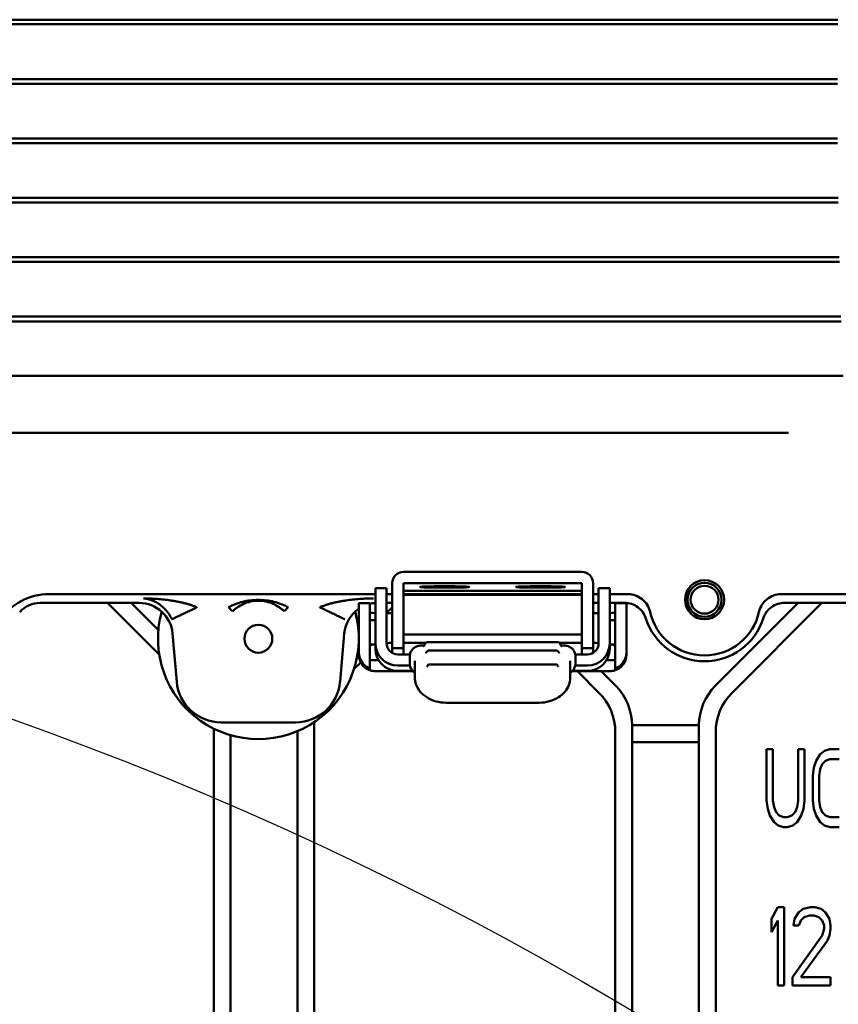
# Model space of a CAD drawing. Header units: millimetres. Extents: x 0 to 14369, y -869 to 2970.
# Tile 284 of 656: x 2018 to 2092, y 565 to 653. Entities that reach past the tile are written whole.
import ezdxf

# ---------------------------------------------------------------- set-up
doc = ezdxf.new("R2010")
doc.units = ezdxf.units.MM
doc.header["$LTSCALE"] = 10
doc.layers.add('Detailumgrenzung (ISO)', color=7, linetype='Continuous', lineweight=25)
doc.layers.add('Sichtbar (ISO)', color=7, linetype='Continuous', lineweight=50)

# ---------------------------------------------------------------- blocks, each defined once
blk = doc.blocks.new('2DDetail3')
at = {"layer": 'Detailumgrenzung (ISO)'}
blk.add_circle((191.4219, 29.8398), 30.9875, dxfattribs=at)

msp = doc.modelspace()

# ---------------------------------------------------------------- linework, layer by layer
at = {"layer": 'Sichtbar (ISO)'}
for p, q in [((2015.526, 653.4), (2091.472, 653.4)), ((2091.467, 652.984), (2015.482, 652.984)), ((2091.43, 647.661), (2015.475, 647.661)), ((2015.486, 648.072), (2091.431, 648.072)), ((2015.474, 642.747), (2091.438, 642.747)), ((2091.441, 642.335), (2015.497, 642.335)), ((2015.493, 637.425), (2091.492, 637.425)), ((2091.499, 637.006), (2015.549, 637.006)), ((2015.54, 632.106), (2091.593, 632.106)), ((2091.604, 631.674), (2015.629, 631.674)), ((2015.616, 626.79), (2091.741, 626.79)), ((2091.755, 626.338), (2015.739, 626.338)), ((2015.721, 621.477), (2091.935, 621.477)), ((2052.518, 603.882), (2068.518, 603.882)), ((2050.018, 600.48), (2050.018, 602.41)), ((2051.018, 602.41), (2050.018, 602.41)), ((2051.018, 602.41), (2051.018, 600.48)), ((2051.518, 602.883), (2051.518, 597.056)), ((2052.518, 602.883), (2068.518, 602.883)), ((2052.518, 597.056), (2052.518, 602.883)), ((2056.718, 602.589), (2055.718, 602.589)), ((2056.718, 602.47), (2055.718, 602.47)), ((2064.318, 602.589), (2065.318, 602.589)), ((2065.318, 602.47), (2064.318, 602.47)), ((2068.518, 602.883), (2068.518, 597.056)), ((2069.518, 597.056), (2069.518, 602.883)), ((2070.018, 600.48), (2070.018, 602.41)), ((2071.018, 602.41), (2070.018, 602.41)), ((2071.018, 602.41), (2071.018, 600.48)), ((2020.76, 601.885), (2050.018, 601.885)), ((2050.018, 601.885), (2020.76, 601.885)), ((2051.018, 601.885), (2051.518, 601.885)), ((2051.518, 601.885), (2051.018, 601.885)), ((2068.518, 602.173), (2052.518, 602.173)), ((2052.518, 601.885), (2068.518, 601.885)), ((2068.518, 601.885), (2052.518, 601.885)), ((2052.518, 601.832), (2068.518, 601.832)), ((2069.518, 601.885), (2070.018, 601.885)), ((2070.018, 601.885), (2069.518, 601.885)), ((2071.018, 601.885), (2072.68, 601.885)), ((2072.68, 601.885), (2071.018, 601.885)), ((2086.355, 601.885), (2099.518, 601.885)), ((2099.518, 601.885), (2086.355, 601.885)), ((2019.97, 601.098), (2028.835, 601.098)), ((2025.993, 601.098), (2030.631, 596.461)), ((2025.993, 601.098), (2030.631, 596.461)), ((2030.551, 598.662), (2028.114, 601.098)), ((2028.114, 601.098), (2030.551, 598.662)), ((2045.484, 600.485), (2045.484, 600.485)), ((2048.518, 599.149), (2048.518, 601.079)), ((2048.518, 601.079), (2049.518, 601.079)), ((2049.518, 601.079), (2049.518, 599.149)), ((2050.018, 600.48), (2050.018, 597.482)), ((2051.018, 601.098), (2051.518, 601.098)), ((2051.518, 600.695), (2051.018, 600.195)), ((2051.018, 600.195), (2051.518, 600.695)), ((2051.018, 597.482), (2051.018, 600.48)), ((2069.518, 601.098), (2070.018, 601.098)), ((2070.018, 600.48), (2070.018, 597.482)), ((2071.018, 601.098), (2072.351, 601.098)), ((2071.018, 600.48), (2071.018, 597.482)), ((2071.518, 599.149), (2071.518, 601.079)), ((2071.518, 601.079), (2072.518, 601.079)), ((2072.518, 601.079), (2072.518, 599.149)), ((2087.921, 601.098), (2080.482, 593.66)), ((2080.482, 593.66), (2087.921, 601.098)), ((2081.982, 593.038), (2090.042, 601.098)), ((2090.042, 601.098), (2081.982, 593.038)), ((2086.684, 601.098), (2100.304, 601.098)), ((2049.518, 599.544), (2050.018, 599.544)), ((2071.018, 599.544), (2071.518, 599.544)), ((2048.518, 599.149), (2048.518, 597.15)), ((2049.518, 597.15), (2049.518, 599.149)), ((2071.518, 599.149), (2071.518, 597.15)), ((2072.518, 597.15), (2072.518, 599.149)), ((2031.82, 598.364), (2032.198, 594.036)), ((2046.837, 594.036), (2047.216, 598.364)), ((2068.518, 598.276), (2052.518, 598.276)), ((2048.518, 597.695), (2048.516, 597.693)), ((2048.516, 597.693), (2048.518, 597.695)), ((2048.518, 596.709), (2048.518, 597.15)), ((2049.518, 597.38), (2050.018, 597.38)), ((2049.518, 597.15), (2049.518, 595.213)), ((2050.018, 596.993), (2050.018, 597.482)), ((2052.518, 597.056), (2051.518, 597.056)), ((2051.518, 597.056), (2051.518, 596.616)), ((2052.518, 597.508), (2054.521, 597.508)), ((2052.518, 596.482), (2052.518, 597.056)), ((2054.099, 597.269), (2054.392, 597.269)), ((2066.317, 597.583), (2054.719, 597.583)), ((2066.515, 597.508), (2068.518, 597.508)), ((2066.644, 597.269), (2066.936, 597.269)), ((2066.699, 597.214), (2066.699, 597.214)), ((2069.518, 597.056), (2068.518, 597.056)), ((2068.518, 597.056), (2068.518, 596.482)), ((2069.518, 597.056), (2069.518, 596.616)), ((2071.018, 597.482), (2071.018, 596.993)), ((2071.018, 597.38), (2071.518, 597.38)), ((2071.518, 595.213), (2071.518, 597.15)), ((2072.518, 597.15), (2072.518, 596.709)), ((2048.518, 596.468), (2048.518, 596.709)), ((2052.353, 596.482), (2052.018, 596.482)), ((2053.084, 595.682), (2053.084, 596.289)), ((2054.331, 596.235), (2054.331, 596.235)), ((2054.353, 596.055), (2054.353, 596.055)), ((2054.561, 596.61), (2054.561, 596.61)), ((2066.183, 596.84), (2054.853, 596.84)), ((2067.951, 596.289), (2067.951, 595.682)), ((2069.018, 596.482), (2068.683, 596.482)), ((2072.518, 596.709), (2072.518, 596.468)), ((2048.091, 595.148), (2048.698, 595.754)), ((2048.091, 595.148), (2048.698, 595.754)), ((2050.298, 595.972), (2049.518, 595.972)), ((2049.518, 595.213), (2049.518, 595.059)), ((2052.018, 595.483), (2052.353, 595.483)), ((2053.553, 595.908), (2053.553, 594.772)), ((2066.12, 595.591), (2054.915, 595.591)), ((2067.483, 594.772), (2067.483, 595.908)), ((2068.683, 595.483), (2069.018, 595.483)), ((2071.518, 595.972), (2070.737, 595.972)), ((2071.518, 595.059), (2071.518, 595.213)), ((2050.018, 594.973), (2053.379, 594.973)), ((2050.018, 594.968), (2053.384, 594.968)), ((2053.359, 594.994), (2052.018, 594.994)), ((2053.553, 594.772), (2053.553, 594.393)), ((2067.483, 594.393), (2067.483, 594.772)), ((2067.652, 594.968), (2071.018, 594.968)), ((2067.657, 594.973), (2071.018, 594.973)), ((2069.018, 594.994), (2067.677, 594.994)), ((2068.124, 594.968), (2070.053, 593.038)), ((2068.124, 594.968), (2070.053, 593.038)), ((2071.553, 593.66), (2070.245, 594.968)), ((2070.245, 594.968), (2071.553, 593.66)), ((2064.683, 592.147), (2056.353, 592.147)), ((2035.518, 589.822), (2035.518, 559.266)), ((2035.518, 589.822), (2035.518, 559.266)), ((2036.183, 590.385), (2042.852, 590.385)), ((2044.518, 559.266), (2044.518, 590.401)), ((2044.518, 559.266), (2044.518, 590.401)), ((2073.018, 560.145), (2073.018, 590.124)), ((2079.018, 590.124), (2073.018, 590.124)), ((2073.018, 590.124), (2073.018, 560.145)), ((2073.018, 590.124), (2079.018, 590.124)), ((2079.018, 590.124), (2079.018, 560.145)), ((2079.018, 560.145), (2079.018, 590.124)), ((2037.018, 558.645), (2037.018, 589.239)), ((2037.018, 589.239), (2037.018, 558.645)), ((2043.018, 589.593), (2043.018, 558.645)), ((2043.018, 558.645), (2043.018, 589.593)), ((2071.518, 589.503), (2071.518, 559.266)), ((2071.518, 589.503), (2071.518, 559.266)), ((2080.518, 559.266), (2080.518, 589.503)), ((2080.518, 589.503), (2080.518, 559.266)), ((2073.018, 588.624), (2079.018, 588.624)), ((2079.018, 588.624), (2073.018, 588.624)), ((2085.085, 587.988), (2085.085, 583.371)), ((2085.65, 587.988), (2085.085, 587.988)), ((2085.085, 583.371), (2085.085, 587.988)), ((2085.085, 587.988), (2085.65, 587.988)), ((2085.65, 583.371), (2085.65, 587.988)), ((2085.65, 587.988), (2085.65, 583.371)), ((2087.91, 587.988), (2087.91, 583.371)), ((2088.475, 587.988), (2087.91, 587.988)), ((2087.91, 583.371), (2087.91, 587.988)), ((2087.91, 587.988), (2088.475, 587.988)), ((2088.475, 583.371), (2088.475, 587.988)), ((2088.475, 587.988), (2088.475, 583.371)), ((2089.887, 587.542), (2089.511, 586.946)), ((2089.511, 586.946), (2089.887, 587.542)), ((2090.264, 587.84), (2089.887, 587.542)), ((2089.887, 587.542), (2090.264, 587.84)), ((2090.735, 587.988), (2090.264, 587.84)), ((2090.264, 587.84), (2090.735, 587.988)), ((2091.582, 587.988), (2090.735, 587.988)), ((2090.735, 587.988), (2091.582, 587.988)), ((2089.322, 586.35), (2089.228, 585.605)), ((2089.228, 585.605), (2089.322, 586.35)), ((2089.511, 586.946), (2089.322, 586.35)), ((2089.322, 586.35), (2089.511, 586.946)), ((2089.887, 586.201), (2090.075, 586.648)), ((2090.075, 586.648), (2089.887, 586.201)), ((2090.075, 586.648), (2090.358, 586.946)), ((2090.358, 586.946), (2090.075, 586.648)), ((2090.358, 586.946), (2090.735, 587.095)), ((2090.735, 587.095), (2090.358, 586.946)), ((2090.735, 587.095), (2091.582, 587.095)), ((2091.582, 587.095), (2090.735, 587.095)), ((2089.228, 585.605), (2089.228, 583.371)), ((2089.228, 583.371), (2089.228, 585.605)), ((2089.793, 585.605), (2089.887, 586.201)), ((2089.887, 586.201), (2089.793, 585.605)), ((2089.793, 583.371), (2089.793, 585.605)), ((2089.793, 585.605), (2089.793, 583.371)), ((2085.085, 583.371), (2085.179, 582.627)), ((2085.179, 582.627), (2085.085, 583.371)), ((2085.744, 582.776), (2085.65, 583.371)), ((2085.65, 583.371), (2085.744, 582.776)), ((2085.933, 582.329), (2085.744, 582.776)), ((2085.744, 582.776), (2085.933, 582.329)), ((2087.816, 582.776), (2087.627, 582.329)), ((2087.627, 582.329), (2087.816, 582.776)), ((2087.91, 583.371), (2087.816, 582.776)), ((2087.816, 582.776), (2087.91, 583.371)), ((2088.381, 582.627), (2088.475, 583.371)), ((2088.475, 583.371), (2088.381, 582.627)), ((2089.228, 583.371), (2089.322, 582.627)), ((2089.322, 582.627), (2089.228, 583.371)), ((2089.887, 582.776), (2089.793, 583.371)), ((2089.793, 583.371), (2089.887, 582.776)), ((2090.075, 582.329), (2089.887, 582.776)), ((2089.887, 582.776), (2090.075, 582.329)), ((2085.179, 582.627), (2085.368, 582.031)), ((2085.368, 582.031), (2085.179, 582.627)), ((2085.368, 582.031), (2085.744, 581.435)), ((2085.744, 581.435), (2085.368, 582.031)), ((2086.215, 582.031), (2085.933, 582.329)), ((2085.933, 582.329), (2086.215, 582.031)), ((2086.592, 581.882), (2086.215, 582.031)), ((2086.215, 582.031), (2086.592, 581.882)), ((2086.968, 581.882), (2086.592, 581.882)), ((2086.592, 581.882), (2086.968, 581.882)), ((2087.345, 582.031), (2086.968, 581.882)), ((2086.968, 581.882), (2087.345, 582.031)), ((2087.627, 582.329), (2087.345, 582.031)), ((2087.345, 582.031), (2087.627, 582.329)), ((2087.816, 581.435), (2088.192, 582.031)), ((2088.192, 582.031), (2087.816, 581.435)), ((2088.192, 582.031), (2088.381, 582.627)), ((2088.381, 582.627), (2088.192, 582.031)), ((2089.322, 582.627), (2089.511, 582.031)), ((2089.511, 582.031), (2089.322, 582.627)), ((2089.511, 582.031), (2089.887, 581.435)), ((2089.887, 581.435), (2089.511, 582.031)), ((2090.358, 582.031), (2090.075, 582.329)), ((2090.075, 582.329), (2090.358, 582.031)), ((2090.735, 581.882), (2090.358, 582.031)), ((2090.358, 582.031), (2090.735, 581.882)), ((2091.582, 581.882), (2090.735, 581.882)), ((2090.735, 581.882), (2091.582, 581.882)), ((2085.744, 581.435), (2086.121, 581.137)), ((2086.121, 581.137), (2085.744, 581.435)), ((2086.121, 581.137), (2086.592, 580.988)), ((2086.592, 580.988), (2086.121, 581.137)), ((2086.592, 580.988), (2086.968, 580.988)), ((2086.968, 580.988), (2086.592, 580.988)), ((2086.968, 580.988), (2087.439, 581.137)), ((2087.439, 581.137), (2086.968, 580.988)), ((2087.439, 581.137), (2087.816, 581.435)), ((2087.816, 581.435), (2087.439, 581.137)), ((2089.887, 581.435), (2090.264, 581.137)), ((2090.264, 581.137), (2089.887, 581.435)), ((2090.264, 581.137), (2090.735, 580.988)), ((2090.735, 580.988), (2090.264, 581.137)), ((2090.735, 580.988), (2091.582, 580.988)), ((2091.582, 580.988), (2090.735, 580.988)), ((2086.078, 573.802), (2085.509, 572.76)), ((2085.509, 572.76), (2086.078, 573.802)), ((2086.647, 573.802), (2086.078, 573.802)), ((2086.078, 573.802), (2086.647, 573.802)), ((2086.647, 566.802), (2086.647, 573.802)), ((2086.647, 573.802), (2086.647, 566.802)), ((2087.974, 573.356), (2087.594, 572.76)), ((2087.594, 572.76), (2087.974, 573.356)), ((2088.353, 573.654), (2087.974, 573.356)), ((2087.974, 573.356), (2088.353, 573.654)), ((2089.016, 573.802), (2088.353, 573.654)), ((2088.353, 573.654), (2089.016, 573.802)), ((2088.448, 572.909), (2088.922, 573.058)), ((2088.922, 573.058), (2088.448, 572.909)), ((2088.922, 573.058), (2089.301, 573.058)), ((2089.301, 573.058), (2088.922, 573.058)), ((2089.396, 573.802), (2089.016, 573.802)), ((2089.016, 573.802), (2089.396, 573.802)), ((2089.301, 573.058), (2089.775, 572.909)), ((2089.775, 572.909), (2089.301, 573.058)), ((2089.964, 573.654), (2089.396, 573.802)), ((2089.396, 573.802), (2089.964, 573.654)), ((2090.343, 573.356), (2089.964, 573.654)), ((2089.964, 573.654), (2090.343, 573.356)), ((2090.723, 572.76), (2090.343, 573.356)), ((2090.343, 573.356), (2090.723, 572.76)), ((2085.509, 572.76), (2085.509, 571.568)), ((2085.509, 571.568), (2085.509, 572.76)), ((2085.509, 571.568), (2086.078, 572.611)), ((2086.078, 572.611), (2085.509, 571.568)), ((2086.078, 572.611), (2086.078, 566.802)), ((2086.078, 566.802), (2086.078, 572.611)), ((2087.594, 572.76), (2087.5, 572.164)), ((2087.5, 572.164), (2087.594, 572.76)), ((2087.5, 572.164), (2087.974, 572.164)), ((2087.974, 572.164), (2087.5, 572.164)), ((2087.974, 572.164), (2088.163, 572.611)), ((2088.163, 572.611), (2087.974, 572.164)), ((2088.163, 572.611), (2088.448, 572.909)), ((2088.448, 572.909), (2088.163, 572.611)), ((2089.775, 572.909), (2090.059, 572.611)), ((2090.059, 572.611), (2089.775, 572.909)), ((2090.059, 572.611), (2090.249, 572.164)), ((2090.249, 572.164), (2090.059, 572.611)), ((2090.249, 572.164), (2090.249, 571.866)), ((2090.249, 571.866), (2090.249, 572.164)), ((2090.817, 572.164), (2090.723, 572.76)), ((2090.723, 572.76), (2090.817, 572.164)), ((2090.817, 571.866), (2090.817, 572.164)), ((2090.817, 572.164), (2090.817, 571.866)), ((2090.249, 571.866), (2090.059, 571.271)), ((2090.059, 571.271), (2090.249, 571.866)), ((2090.723, 571.271), (2090.817, 571.866)), ((2090.817, 571.866), (2090.723, 571.271)), ((2090.059, 571.271), (2087.405, 567.547)), ((2087.405, 567.547), (2090.059, 571.271)), ((2088.163, 567.547), (2090.533, 570.824)), ((2090.533, 570.824), (2088.163, 567.547)), ((2090.533, 570.824), (2090.723, 571.271)), ((2090.723, 571.271), (2090.533, 570.824)), ((2087.405, 567.547), (2087.405, 566.802)), ((2087.405, 566.802), (2087.405, 567.547)), ((2090.817, 567.547), (2088.163, 567.547)), ((2088.163, 567.547), (2090.817, 567.547)), ((2090.817, 566.802), (2090.817, 567.547)), ((2090.817, 567.547), (2090.817, 566.802)), ((2086.078, 566.802), (2086.647, 566.802)), ((2086.647, 566.802), (2086.078, 566.802)), ((2087.405, 566.802), (2090.817, 566.802)), ((2090.817, 566.802), (2087.405, 566.802))]:
    msp.add_line(p, q, dxfattribs=at)
for centre, radius in [((2079.518, 601.385), 1.75), ((2079.518, 601.385), 1.525), ((2079.518, 601.385), 1.25), ((2039.518, 597.885), 1.25)]:
    msp.add_circle(centre, radius, dxfattribs=at)
for centre, radius, start, end in [((2039.518, 597.885), 9, 164.31443, 15.68557), ((2039.518, 597.885), 9, 164.31443, 15.68557), ((2079.518, 601.385), 5.524, 197.68467, 342.31533), ((2079.518, 601.385), 5, 191.65325, 348.34675), ((2054.719, 597.283), 0.3, 90, 167.31465), ((2066.317, 597.283), 0.3, 12.6845, 90), ((2050.018, 596.468), 1.5, 180, 270), ((2054.853, 596.54), 0.3, 90, 166.45342), ((2066.183, 596.54), 0.3, 13.47866, 90), ((2071.018, 596.468), 1.5, 270, 0), ((2054.915, 595.291), 0.3, 89.99999, 162.69639), ((2066.12, 595.291), 0.3, 17.30653, 89.99999), ((2036.183, 594.385), 4, 185, 270), ((2042.852, 594.385), 4, 270, 355), ((2068.018, 590.124), 5, 0, 45), ((2068.018, 590.124), 5, 0, 45), ((2084.018, 590.124), 5, 135, 180), ((2084.018, 590.124), 5, 135, 180), ((2066.518, 589.503), 5, 0, 45), ((2066.518, 589.503), 5, 0, 45), ((2085.518, 589.503), 5, 135, 180), ((2085.518, 589.503), 5, 135, 180)]:
    msp.add_arc(centre, radius, start, end, dxfattribs=at)
for centre, major_axis, ratio, start_param, end_param in [((1913.364, 599.195), (-22355.548, -0.065), 0.000768, 4.706411, 4.70832), ((1913.364, 599.195), (-22355.548, -0.065), 0.000768, 4.70462, 4.706411), ((2052.518, 602.883), (-1, 0), 0.999391, 4.712389, 6.283185), ((2068.518, 602.883), (1, 0), 0.999391, 0, 1.570796), ((2055.718, 602.53), (-1.7, 0), 0.034899, 4.712389, 7.853982), ((2056.718, 602.53), (1.7, 0), 0.034899, 4.712389, 7.853982), ((2064.318, 602.53), (-1.7, 0), 0.034899, 4.712389, 7.853982), ((2065.318, 602.53), (1.7, 0), 0.034899, 4.712389, 7.853982), ((2020.811, 596.882), (-5.183, 0.61), 0.958126, 4.834571, 5.841104), ((2019.973, 598.595), (1.013, -2.29), 0.998362, 2.725708, 3.557359), ((2028.828, 598.094), (-2.032, -2.217), 0.997483, 2.401083, 3.882103), ((2036.844, 600.713), (0.352, -0.37), 0.002921, 0.072593, 1.550559), ((2042.191, 600.713), (-0.351, -0.371), 0.000721, 4.732913, 6.228148), ((2050.208, 598.094), (2.032, -2.217), 0.997483, 2.996246, 3.882103), ((2050.208, 598.094), (2.032, -2.217), 0.997483, 2.461912, 2.630415), ((2051.518, 600.24), (-2, 0), 0.034899, 0, 0.722734), ((2051.518, 600.24), (-2, 0), 0.034899, 1.318116, 1.570796), ((2069.518, 600.24), (-2, 0), 0.034899, 1.570796, 1.823477), ((2069.518, 600.24), (2, 0), 0.034899, 5.560451, 6.283185), ((2052.018, 597.482), (-2, 0), 0.999391, 0, 1.570796), ((2052.018, 596.993), (-2, 0), 0.999391, 0, 1.570796), ((2052.018, 597.482), (-1, 0), 0.999391, 0, 1.570796), ((2054.185, 597.473), (0.151, -0.259), 0.879399, 0.000207, 0.000319), ((2069.018, 597.482), (2, 0), 0.999391, 4.712389, 6.283185), ((2069.018, 597.482), (1, 0), 0.999391, 4.712411, 6.283131), ((2069.018, 596.993), (2, 0), 0.999391, 4.712389, 6.283185)]:
    msp.add_ellipse(centre, major_axis=major_axis, ratio=ratio, start_param=start_param, end_param=end_param, dxfattribs=at)
for points, knots in [([(2031.764, 599.635), (2031.753, 599.659), (2031.73, 599.708), (2031.693, 599.779), (2031.62, 599.916), (2031.471, 600.151), (2031.321, 600.346), (2031.172, 600.517), (2031.028, 600.663), (2030.886, 600.792), (2030.736, 600.911), (2030.588, 601.02), (2030.26, 601.214), (2029.937, 601.352), (2029.57, 601.455), (2029.392, 601.485), (2029.267, 601.5), (2029.208, 601.505)], [0, 0, 0, 0, 0.03503, 0.069769, 0.118359, 0.18591, 0.251946, 0.316121, 0.37907, 0.441856, 0.505119, 0.569225, 0.662906, 0.760086, 0.859171, 0.929584, 1, 1, 1, 1]), ([(2029.208, 601.505), (2029.31, 601.504), (2029.412, 601.502), (2029.515, 601.5), (2029.617, 601.497), (2029.719, 601.494), (2029.822, 601.49)], [0.0000004, 0.0000004, 0.0000004, 0.0000004, 0.0629379, 0.0629379, 0.0629379, 0.1259447, 0.1259447, 0.1259447, 0.1259447]), ([(2029.822, 601.49), (2030.026, 601.482), (2030.23, 601.471), (2030.434, 601.456), (2030.638, 601.441), (2030.841, 601.422), (2031.044, 601.399), (2031.246, 601.377), (2031.449, 601.35), (2031.651, 601.319), (2031.751, 601.304), (2031.852, 601.288), (2031.952, 601.271), (2032.052, 601.254), (2032.152, 601.237), (2032.252, 601.218), (2032.352, 601.199), (2032.452, 601.18), (2032.551, 601.158), (2032.65, 601.137), (2032.749, 601.115), (2032.848, 601.09), (2032.947, 601.066), (2033.045, 601.04), (2033.143, 601.012), (2033.242, 600.985), (2033.339, 600.955), (2033.437, 600.923), (2033.534, 600.891), (2033.632, 600.857), (2033.728, 600.821), (2033.776, 600.803), (2033.825, 600.784), (2033.873, 600.765), (2033.897, 600.755), (2033.921, 600.746), (2033.945, 600.736), (2033.969, 600.726), (2033.993, 600.716), (2034.017, 600.706)], [0.1259447, 0.1259447, 0.1259447, 0.1259447, 0.2519458, 0.2519458, 0.2519458, 0.3776245, 0.3776245, 0.3776245, 0.5027255, 0.5027255, 0.5027255, 0.5650297, 0.5650297, 0.5650297, 0.6271767, 0.6271767, 0.6271767, 0.6891934, 0.6891934, 0.6891934, 0.751128, 0.751128, 0.751128, 0.8130558, 0.8130558, 0.8130558, 0.8750837, 0.8750837, 0.8750837, 0.9373472, 0.9373472, 0.9373472, 0.9686172, 0.9686172, 0.9686172, 0.9842938, 0.9842938, 0.9842938, 1, 1, 1, 1]), ([(2036.852, 600.706), (2036.949, 600.76), (2037.048, 600.811), (2037.15, 600.86), (2037.252, 600.908), (2037.357, 600.953), (2037.464, 600.995), (2037.677, 601.078), (2037.896, 601.148), (2038.121, 601.203), (2038.347, 601.259), (2038.578, 601.301), (2038.811, 601.328), (2039.045, 601.356), (2039.281, 601.37), (2039.517, 601.37), (2039.753, 601.37), (2039.989, 601.356), (2040.223, 601.328), (2040.457, 601.301), (2040.687, 601.259), (2040.913, 601.203), (2041.139, 601.147), (2041.36, 601.077), (2041.573, 600.994), (2041.679, 600.952), (2041.783, 600.907), (2041.885, 600.859), (2041.987, 600.811), (2042.086, 600.76), (2042.183, 600.706)], [0, 0, 0, 0, 0.0625, 0.0625, 0.0625, 0.125, 0.125, 0.125, 0.25, 0.25, 0.25, 0.375, 0.375, 0.375, 0.5, 0.5, 0.5, 0.625, 0.625, 0.625, 0.75, 0.75, 0.75, 0.875, 0.875, 0.875, 0.9375, 0.9375, 0.9375, 1, 1, 1, 1]), ([(2041.84, 600.343), (2041.772, 600.408), (2041.701, 600.471), (2041.625, 600.532), (2041.55, 600.593), (2041.47, 600.652), (2041.387, 600.709), (2041.222, 600.821), (2041.042, 600.923), (2040.844, 601.011), (2040.645, 601.098), (2040.429, 601.172), (2040.203, 601.221), (2039.978, 601.271), (2039.744, 601.296), (2039.512, 601.296), (2039.279, 601.295), (2039.047, 601.269), (2038.824, 601.219), (2038.6, 601.169), (2038.386, 601.096), (2038.189, 601.009), (2037.993, 600.922), (2037.814, 600.821), (2037.648, 600.709), (2037.565, 600.653), (2037.485, 600.593), (2037.41, 600.532), (2037.334, 600.471), (2037.263, 600.408), (2037.195, 600.343)], [0, 0, 0, 0, 0.0625, 0.0625, 0.0625, 0.125, 0.125, 0.125, 0.25, 0.25, 0.25, 0.375, 0.375, 0.375, 0.5, 0.5, 0.5, 0.625, 0.625, 0.625, 0.75, 0.75, 0.75, 0.875, 0.875, 0.875, 0.9375, 0.9375, 0.9375, 0.9999982, 0.9999982, 0.9999982, 0.9999982]), ([(2045.018, 600.706), (2045.042, 600.716), (2045.066, 600.726), (2045.09, 600.736), (2045.114, 600.746), (2045.138, 600.755), (2045.162, 600.765), (2045.211, 600.784), (2045.259, 600.803), (2045.307, 600.821), (2045.404, 600.857), (2045.501, 600.891), (2045.599, 600.922), (2045.696, 600.954), (2045.794, 600.984), (2045.892, 601.012), (2045.99, 601.04), (2046.089, 601.066), (2046.187, 601.09), (2046.286, 601.114), (2046.385, 601.137), (2046.485, 601.158), (2046.533, 601.169), (2046.582, 601.179), (2046.631, 601.189), (2046.682, 601.199), (2046.732, 601.209), (2046.783, 601.219), (2046.883, 601.238), (2046.983, 601.256), (2047.083, 601.273), (2047.184, 601.29), (2047.284, 601.306), (2047.385, 601.32), (2047.587, 601.35), (2047.789, 601.376), (2047.991, 601.398), (2048.195, 601.421), (2048.398, 601.439), (2048.601, 601.454), (2048.805, 601.47), (2049.01, 601.481), (2049.214, 601.49), (2049.316, 601.494), (2049.418, 601.497), (2049.521, 601.5), (2049.623, 601.502), (2049.725, 601.504), (2049.828, 601.505)], [0, 0, 0, 0, 0.015705, 0.015705, 0.015705, 0.03138, 0.03138, 0.03138, 0.062649, 0.062649, 0.062649, 0.124911, 0.124911, 0.124911, 0.18694, 0.18694, 0.18694, 0.24887, 0.24887, 0.24887, 0.310808, 0.310808, 0.310808, 0.341196, 0.341196, 0.341196, 0.372827, 0.372827, 0.372827, 0.434978, 0.434978, 0.434978, 0.497285, 0.497285, 0.497285, 0.622389, 0.622389, 0.622389, 0.748068, 0.748068, 0.748068, 0.874064, 0.874064, 0.874064, 0.937067, 0.937067, 0.937067, 1, 1, 1, 1]), ([(2074.634, 600.312), (2074.584, 600.531), (2074.493, 600.738), (2074.248, 601.114), (2074.094, 601.282), (2073.743, 601.564), (2073.546, 601.679), (2073.126, 601.838), (2072.904, 601.882), (2072.68, 601.885)], [0.0000015, 0.0000015, 0.0000015, 0.0000015, 0.0672824, 0.0672824, 0.1347181, 0.1347181, 0.2021407, 0.2021407, 0.2694348, 0.2694348, 0.2694348, 0.2694348]), ([(2086.355, 601.885), (2086.131, 601.882), (2085.909, 601.838), (2085.489, 601.679), (2085.292, 601.564), (2084.942, 601.282), (2084.788, 601.114), (2084.543, 600.738), (2084.452, 600.531), (2084.401, 600.312)], [0.000001, 0.000001, 0.000001, 0.000001, 0.0672933, 0.0672933, 0.1347141, 0.1347141, 0.202148, 0.202148, 0.2694271, 0.2694271, 0.2694271, 0.2694271]), ([(2031.764, 599.635), (2031.767, 599.636), (2031.77, 599.637), (2031.774, 599.639), (2031.786, 599.645), (2031.806, 599.655), (2031.834, 599.668), (2031.853, 599.677), (2031.875, 599.687), (2031.901, 599.7), (2031.926, 599.712), (2031.954, 599.725), (2031.985, 599.74), (2032.048, 599.77), (2032.124, 599.806), (2032.21, 599.847), (2032.296, 599.888), (2032.393, 599.934), (2032.499, 599.984), (2032.604, 600.034), (2032.718, 600.088), (2032.838, 600.145), (2032.957, 600.202), (2033.081, 600.261), (2033.21, 600.322), (2033.338, 600.383), (2033.47, 600.446), (2033.605, 600.51), (2033.689, 600.55), (2033.775, 600.591), (2033.861, 600.632), (2033.878, 600.64), (2033.895, 600.648), (2033.913, 600.656), (2033.939, 600.669), (2033.965, 600.681), (2033.991, 600.694), (2034, 600.698), (2034.009, 600.702), (2034.017, 600.706)], [0.0000402, 0.0000402, 0.0000402, 0.0000402, 0.0313077, 0.0313077, 0.0313077, 0.1240514, 0.1240514, 0.1240514, 0.1875251, 0.1875251, 0.1875251, 0.2481444, 0.2481444, 0.2481444, 0.373486, 0.373486, 0.373486, 0.499992, 0.499992, 0.499992, 0.626538, 0.626538, 0.626538, 0.7518556, 0.7518556, 0.7518556, 0.8759481, 0.8759481, 0.8759481, 0.9531163, 0.9531163, 0.9531163, 0.9687131, 0.9687131, 0.9687131, 0.9921611, 0.9921611, 0.9921611, 0.9999991, 0.9999991, 0.9999991, 0.9999991]), ([(2047.271, 599.635), (2047.269, 599.636), (2047.262, 599.639), (2047.248, 599.646), (2047.204, 599.667), (2047.137, 599.698), (2047.052, 599.739), (2046.942, 599.791), (2046.822, 599.848), (2046.547, 599.979), (2046.212, 600.138), (2046.029, 600.225), (2045.832, 600.319), (2045.643, 600.409), (2045.435, 600.508), (2045.336, 600.555), (2045.228, 600.607), (2045.176, 600.631), (2045.123, 600.656), (2045.072, 600.68), (2045.045, 600.693), (2045.031, 600.7), (2045.023, 600.704), (2045.018, 600.706)], [0.0000003, 0.0000003, 0.0000003, 0.0000003, 0.0414624, 0.0828757, 0.141429, 0.2000929, 0.2589056, 0.317809, 0.3767878, 0.4603253, 0.5438877, 0.6028567, 0.6617516, 0.7205625, 0.7792262, 0.8206468, 0.8620473, 0.8913268, 0.920617, 0.9499244, 0.9706728, 0.9853301, 0.9999848, 0.9999848, 0.9999848, 0.9999848]), ([(2074.255, 599.707), (2074.193, 599.902), (2074.101, 600.087), (2073.857, 600.431), (2073.705, 600.586), (2073.356, 600.841), (2073.162, 600.939), (2072.761, 601.067), (2072.557, 601.098), (2072.351, 601.098)], [-0.2527669, -0.2527669, -0.2527669, -0.2527669, -0.1911863, -0.1911863, -0.1263776, -0.1263776, -0.0615747, -0.0615747, -0.000001, -0.000001, -0.000001, -0.000001]), ([(2086.684, 601.098), (2086.479, 601.098), (2086.275, 601.067), (2085.873, 600.939), (2085.679, 600.841), (2085.331, 600.586), (2085.178, 600.431), (2084.935, 600.087), (2084.843, 599.902), (2084.78, 599.707)], [-0.2527723, -0.2527723, -0.2527723, -0.2527723, -0.1911856, -0.1911856, -0.1263691, -0.1263691, -0.0615712, -0.0615712, -0.000001, -0.000001, -0.000001, -0.000001]), ([(2049.518, 597.237), (2049.518, 597.27), (2049.568, 597.305), (2049.714, 597.352), (2049.769, 597.366), (2049.831, 597.38)], [0.3032271, 0.3032271, 0.3032271, 0.3032271, 0.3794019, 0.3794019, 0.4127816, 0.4127816, 0.4127816, 0.4127816]), ([(2053.084, 596.289), (2053.084, 596.393), (2053.102, 596.498), (2053.167, 596.693), (2053.216, 596.786), (2053.339, 596.949), (2053.415, 597.022), (2053.584, 597.142), (2053.68, 597.189), (2053.883, 597.253), (2053.992, 597.269), (2054.099, 597.269)], [0, 0, 0, 0, 0.0311498, 0.0311498, 0.0617589, 0.0617589, 0.0925112, 0.0925112, 0.1239644, 0.1239644, 0.1562422, 0.1562422, 0.1562422, 0.1562422]), ([(2054.325, 597.209), (2054.325, 597.209), (2054.326, 597.209), (2054.329, 597.21), (2054.332, 597.212), (2054.336, 597.214)], [0.005950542, 0.005950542, 0.005950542, 0.005950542, 0.009237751, 0.009237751, 0.013916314, 0.013916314, 0.013916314, 0.013916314]), ([(2054.336, 597.214), (2054.344, 597.219), (2054.355, 597.227), (2054.379, 597.25), (2054.391, 597.266), (2054.412, 597.303), (2054.421, 597.325), (2054.426, 597.349)], [0, 0, 0, 0, 0.00890408, 0.00890408, 0.01733803, 0.01733803, 0.02618524, 0.02618524, 0.02618524, 0.02618524]), ([(2066.61, 597.349), (2066.616, 597.319), (2066.628, 597.292), (2066.656, 597.251), (2066.671, 597.235), (2066.689, 597.221), (2066.695, 597.217), (2066.699, 597.214)], [0, 0, 0, 0, 0.01097072, 0.01097072, 0.02103007, 0.02103007, 0.02616928, 0.02616928, 0.02616928, 0.02616928]), ([(2066.936, 597.269), (2067.053, 597.269), (2067.171, 597.25), (2067.388, 597.175), (2067.49, 597.12), (2067.664, 596.983), (2067.738, 596.902), (2067.853, 596.724), (2067.896, 596.626), (2067.941, 596.448), (2067.951, 596.368), (2067.951, 596.289)], [0, 0, 0, 0, 0.0350529, 0.0350529, 0.0688725, 0.0688725, 0.1012263, 0.1012263, 0.1324782, 0.1324782, 0.1562194, 0.1562194, 0.1562194, 0.1562194]), ([(2071.204, 597.38), (2071.267, 597.366), (2071.321, 597.352), (2071.468, 597.305), (2071.518, 597.27), (2071.518, 597.237)], [0.8006792, 0.8006792, 0.8006792, 0.8006792, 0.8340589, 0.8340589, 0.9102337, 0.9102337, 0.9102337, 0.9102337]), ([(2048.518, 596.709), (2048.518, 596.656), (2048.52, 596.602), (2048.545, 596.361), (2048.597, 596.186), (2048.767, 595.825), (2048.903, 595.642), (2049.227, 595.357), (2049.383, 595.269), (2049.518, 595.213)], [-0.11853239, -0.11853239, -0.11853239, -0.11853239, -0.11267192, -0.11267192, -0.09195815, -0.09195815, -0.06507861, -0.06507861, -0.04068652, -0.04068652, -0.04068652, -0.04068652]), ([(2053.104, 596.485), (2053.012, 596.485), (2052.916, 596.484), (2052.7, 596.483), (2052.579, 596.482), (2052.447, 596.482), (2052.437, 596.482), (2052.405, 596.482), (2052.383, 596.482), (2052.359, 596.482), (2052.357, 596.482), (2052.354, 596.482), (2052.354, 596.482), (2052.353, 596.482), (2052.353, 596.482), (2052.353, 596.482), (2052.353, 596.482), (2052.353, 596.482), (2052.353, 596.482), (2052.353, 596.482)], [-0.07716398, -0.07716398, -0.07716398, -0.07716398, -0.04705593, -0.04705593, -0.01046133, -0.01046133, -0.00739708, -0.00739708, -0.00082672, -0.00082672, -0.00016439, -0.00016439, -0.00008771, -0.00008771, -0.00003998, -0.00003998, -0.00001889, -0.00001889, -0.000001, -0.000001, -0.000001, -0.000001]), ([(2054.548, 596.579), (2054.548, 596.579), (2054.549, 596.581), (2054.554, 596.589), (2054.558, 596.598), (2054.561, 596.61)], [0.02485116, 0.02485116, 0.02485116, 0.02485116, 0.03075646, 0.03075646, 0.03925428, 0.03925428, 0.03925428, 0.03925428]), ([(2066.474, 596.61), (2066.476, 596.602), (2066.479, 596.595), (2066.485, 596.583), (2066.487, 596.579), (2066.487, 596.579)], [0, 0, 0, 0, 0.00599817, 0.00599817, 0.01436853, 0.01436853, 0.01436853, 0.01436853]), ([(2068.683, 596.482), (2068.683, 596.482), (2068.683, 596.482), (2068.682, 596.482), (2068.682, 596.482), (2068.682, 596.482), (2068.682, 596.482), (2068.682, 596.482), (2068.681, 596.482), (2068.679, 596.482), (2068.677, 596.482), (2068.653, 596.482), (2068.631, 596.482), (2068.599, 596.482), (2068.588, 596.482), (2068.446, 596.483), (2068.315, 596.483), (2068.1, 596.484), (2068.014, 596.485), (2067.931, 596.485)], [-0.32085645, -0.32085645, -0.32085645, -0.32085645, -0.32083855, -0.32083855, -0.32081742, -0.32081742, -0.32076964, -0.32076964, -0.32069288, -0.32069288, -0.3200298, -0.3200298, -0.31345199, -0.31345199, -0.31038427, -0.31038427, -0.27073608, -0.27073608, -0.24360745, -0.24360745, -0.24360745, -0.24360745]), ([(2072.518, 596.709), (2072.518, 596.6), (2072.506, 596.493), (2072.447, 596.21), (2072.382, 596.047), (2072.188, 595.711), (2072.045, 595.554), (2071.761, 595.331), (2071.633, 595.261), (2071.518, 595.213)], [0.29680528, 0.29680528, 0.29680528, 0.29680528, 0.31002829, 0.31002829, 0.33307659, 0.33307659, 0.36463144, 0.36463144, 0.39136167, 0.39136167, 0.39136167, 0.39136167]), ([(2052.353, 595.483), (2052.353, 595.483), (2052.353, 595.483), (2052.353, 595.483), (2052.353, 595.483), (2052.353, 595.483), (2052.353, 595.483), (2052.353, 595.483), (2052.354, 595.483), (2052.355, 595.483), (2052.356, 595.483), (2052.371, 595.483), (2052.384, 595.483), (2052.403, 595.483), (2052.409, 595.483), (2052.586, 595.483), (2052.755, 595.484), (2052.982, 595.485), (2053.044, 595.485), (2053.105, 595.484)], [-0.32905368, -0.32905368, -0.32905368, -0.32905368, -0.32904256, -0.32904256, -0.32902949, -0.32902949, -0.32899544, -0.32899544, -0.32894225, -0.32894225, -0.32854098, -0.32854098, -0.32460896, -0.32460896, -0.32276743, -0.32276743, -0.27154618, -0.27154618, -0.25173835, -0.25173835, -0.25173835, -0.25173835]), ([(2053.553, 594.827), (2053.506, 594.859), (2053.461, 594.894), (2053.33, 595.016), (2053.253, 595.116), (2053.144, 595.326), (2053.109, 595.437), (2053.087, 595.593), (2053.084, 595.638), (2053.084, 595.682)], [0.0217071, 0.0217071, 0.0217071, 0.0217071, 0.0386382, 0.0386382, 0.0754364, 0.0754364, 0.1095163, 0.1095163, 0.1227722, 0.1227722, 0.1227722, 0.1227722]), ([(2067.951, 595.682), (2067.951, 595.578), (2067.934, 595.472), (2067.868, 595.274), (2067.819, 595.179), (2067.694, 595.005), (2067.616, 594.925), (2067.513, 594.848), (2067.498, 594.837), (2067.483, 594.827)], [0, 0, 0, 0, 0.0312732, 0.0312732, 0.0626469, 0.0626469, 0.0955366, 0.0955366, 0.101112, 0.101112, 0.101112, 0.101112]), ([(2067.931, 595.484), (2067.992, 595.485), (2068.055, 595.485), (2068.281, 595.484), (2068.45, 595.483), (2068.626, 595.483), (2068.632, 595.483), (2068.651, 595.483), (2068.664, 595.483), (2068.679, 595.483), (2068.68, 595.483), (2068.682, 595.483), (2068.682, 595.483), (2068.682, 595.483), (2068.682, 595.483), (2068.683, 595.483), (2068.683, 595.483), (2068.683, 595.483), (2068.683, 595.483), (2068.683, 595.483)], [-0.07722117, -0.07722117, -0.07722117, -0.07722117, -0.0572933, -0.0572933, -0.00628003, -0.00628003, -0.00444062, -0.00444062, -0.00051312, -0.00051312, -0.00011231, -0.00011231, -0.00005918, -0.00005918, -0.00002517, -0.00002517, -0.00001211, -0.00001211, -0.000001, -0.000001, -0.000001, -0.000001]), ([(2056.353, 592.147), (2056.05, 592.147), (2055.743, 592.188), (2055.173, 592.345), (2054.903, 592.461), (2054.424, 592.753), (2054.21, 592.932), (2053.863, 593.34), (2053.726, 593.576), (2053.584, 594.008), (2053.553, 594.202), (2053.553, 594.393)], [0, 0, 0, 0, 0.0908864, 0.0908864, 0.1803365, 0.1803365, 0.2703361, 0.2703361, 0.3614584, 0.3614584, 0.4281965, 0.4281965, 0.4281965, 0.4281965]), ([(2067.483, 594.393), (2067.483, 594.17), (2067.439, 593.943), (2067.277, 593.523), (2067.157, 593.325), (2066.847, 592.954), (2066.646, 592.781), (2066.181, 592.485), (2065.908, 592.362), (2065.322, 592.192), (2065, 592.147), (2064.683, 592.147)], [0, 0, 0, 0, 0.0778666, 0.0778666, 0.1558458, 0.1558458, 0.2417661, 0.2417661, 0.3329717, 0.3329717, 0.4282123, 0.4282123, 0.4282123, 0.4282123])]:
    msp.add_open_spline(points, degree=3, knots=knots, dxfattribs=at)
for points in [[(2051.018, 597.499), (2051.184, 597.505), (2051.354, 597.508), (2051.518, 597.508)], [(2054.426, 597.349), (2054.426, 597.349), (2054.426, 597.349), (2054.426, 597.349)], [(2066.699, 597.214), (2066.706, 597.21), (2066.71, 597.209), (2066.71, 597.209)], [(2069.518, 597.508), (2069.681, 597.508), (2069.851, 597.505), (2070.018, 597.499)], [(2050.018, 594.973), (2049.858, 594.973), (2049.675, 595.005), (2049.518, 595.059)], [(2071.518, 595.059), (2071.361, 595.005), (2071.177, 594.973), (2071.018, 594.973)]]:
    msp.add_open_spline(points, degree=3, dxfattribs=at)

# ---------------------------------------------------------------- block references
at = {"layer": 'Detailumgrenzung (ISO)', "xscale": 10, "yscale": 10, "zscale": 10}
msp.add_blockref('2DDetail3', (0, 0), dxfattribs=at)

doc.saveas('drawing.dxf')
